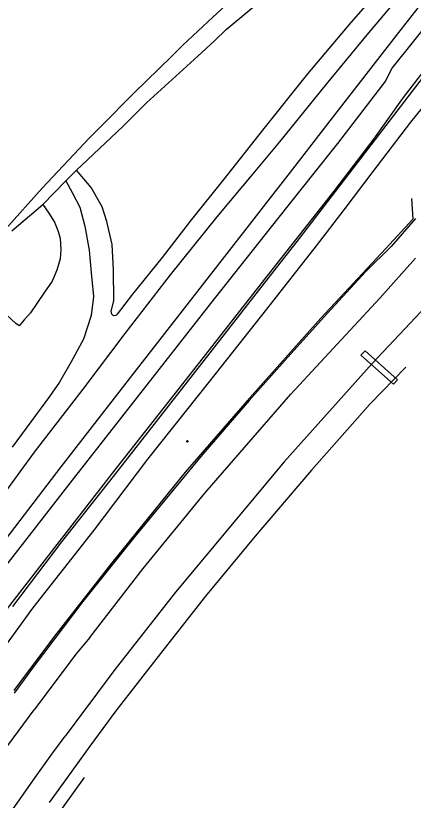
# Model space of a CAD drawing. Extents: x 368532 to 392481, y 10654822 to 10676899.
# Drawn here: x 390572.3 to 390783, y 10658296.5 to 10658712.6 of the extents above; entities that cross this region are included whole.
import ezdxf

# ---------------------------------------------------------------- set-up
doc = ezdxf.new("R2010")
doc.units = 0
for name, color, linetype in [('p_bridge deck', 7, 'Continuous'), ('p_drainage conc drain', 7, 'Continuous'), ('p_drainage water', 7, 'Continuous'), ('p_dtm obscured area', 7, 'Continuous'), ('p_railroad rr control', 7, 'Continuous'), ('p_road bridge end', 7, 'Continuous'), ('p_road dirt road', 7, 'Continuous'), ('p_structure fence', 7, 'Continuous'), ('p_structure unidentified', 7, 'Continuous')]:
    doc.layers.add(name, color=color, linetype=linetype)

msp = doc.modelspace()

# ---------------------------------------------------------------- linework, layer by layer
at = {"layer": 'p_bridge deck'}
for p, q in [((390755.3, 10658532.59), (390757.47, 10658534.91)), ((390772.56, 10658517.14), (390755.3, 10658532.59)), ((390757.47, 10658534.91), (390774.64, 10658519.47)), ((390774.64, 10658519.47), (390772.56, 10658517.14))]:
    msp.add_line(p, q, dxfattribs=at)
for points in [[(390768.35, 10658791.61), (390757.2, 10658782.55), (390738.32, 10658766.97), (390726.6, 10658756.81), (390711.06, 10658743.1), (390691.91, 10658725.92), (390676.73, 10658711.83), (390660.88, 10658696.93)], [(390660.88, 10658696.93), (390654.96, 10658690.94), (390635, 10658671.58), (390617.44, 10658653.91), (390611.4, 10658647.8), (390586.3, 10658621.11), (390567.01, 10658599.64), (390566.08, 10658600.5), (390559.6, 10658606.55), (390550.52, 10658614.71), (390541.37, 10658622.77), (390532.6, 10658630.82), (390529.05, 10658633.99), (390527.13, 10658635.74), (390524.25, 10658638.44), (390515.29, 10658646.42), (390499.29, 10658660.97), (390491.02, 10658668.63), (390490.16, 10658669.43), (390520.34, 10658701.4), (390543.53, 10658725.36)]]:
    msp.add_lwpolyline(points, dxfattribs=at)
at = {"layer": 'p_drainage conc drain'}
for p, q in [((390784.19, 10658605.14), (390771.24, 10658590.26)), ((390771.24, 10658590.26), (390757.89, 10658576.96)), ((390757.89, 10658576.96), (390737.61, 10658554.87)), ((390572.44, 10658549.41), (390559.72, 10658561.06)), ((390737.61, 10658554.87), (390718.11, 10658533.3)), ((390718.11, 10658533.3), (390696.06, 10658508.59)), ((390760.19, 10658506.83), (390779.02, 10658526.31)), ((390696.06, 10658508.59), (390670.49, 10658478.93)), ((390760.19, 10658506.83), (390729.13, 10658471.68)), ((390670.49, 10658478.93), (390634.69, 10658435.56)), ((390729.13, 10658471.68), (390699.2, 10658436.58)), ((390699.2, 10658436.58), (390672.97, 10658404.8)), ((390634.69, 10658435.56), (390607.97, 10658401.89)), ((390672.97, 10658404.8), (390648.99, 10658374.32)), ((390607.97, 10658401.89), (390582.14, 10658367.91)), ((390648.99, 10658374.32), (390625.47, 10658343.97)), ((390582.14, 10658367.91), (390571.48, 10658353.4)), ((390625.47, 10658343.97), (390611.68, 10658325.24)), ((390611.68, 10658325.24), (390597.53, 10658305.62)), ((390597.53, 10658305.62), (390590.05, 10658295.44))]:
    msp.add_line(p, q, dxfattribs=at)
at = {"layer": 'p_drainage water'}
for p, q in [((390765.23, 10658562.89), (390784.18, 10658584.08)), ((390801.07, 10658570.6), (390761.26, 10658528.25)), ((390718.15, 10658511.99), (390765.23, 10658562.89)), ((390761.26, 10658528.25), (390714.62, 10658475.97)), ((390672.5, 10658459.39), (390718.15, 10658511.99)), ((390714.62, 10658475.97), (390657.1, 10658407)), ((390639.9, 10658419.49), (390672.5, 10658459.39)), ((390611.54, 10658382.97), (390639.9, 10658419.49)), ((390657.1, 10658407), (390624.33, 10658365.26)), ((390611.54, 10658382.97), (390604.26, 10658374.13)), ((390604.26, 10658374.13), (390582.19, 10658344.51)), ((390624.33, 10658365.26), (390615.61, 10658353.52)), ((390615.61, 10658353.52), (390604.26, 10658338.23)), ((390568.21, 10658325.56), (390582.19, 10658344.51)), ((390604.26, 10658338.23), (390598.51, 10658330.52)), ((390591.52, 10658321.04), (390598.51, 10658330.52)), ((390582.6, 10658308.58), (390591.52, 10658321.04)), ((390565.87, 10658284.81), (390582.6, 10658308.58))]:
    msp.add_line(p, q, dxfattribs=at)
at = {"layer": 'p_dtm obscured area'}
for points in [[(390777.81, 10658669.29), (390785.66, 10658679.28), (390814.12, 10658715.82), (390841.94, 10658751.36), (390860.17, 10658774.88), (390878.81, 10658798.39), (390900.86, 10658826.68), (390924.49, 10658856.51), (390938.69, 10658876.26), (390958.82, 10658904.95), (390967.84, 10658916.85), (390980.22, 10658935.17)], [(390668.81, 10658691.1), (390673.22, 10658695.2), (390677.92, 10658699.47), (390683.95, 10658705.35), (390696.41, 10658715.66), (390706.49, 10658724.36), (390711.68, 10658729.75), (390723.32, 10658740.28), (390739.34, 10658754.3), (390756.66, 10658768.17), (390770.55, 10658779.55), (390768.79, 10658785.79), (390768.79, 10658785.79)], [(390794.62, 10658713.51), (390771.67, 10658684.78)], [(390570.26, 10658598.53), (390586.65, 10658612.51), (390598.82, 10658625.06), (390604.62, 10658630.66), (390610.43, 10658636.27), (390629.3, 10658654.07), (390641.57, 10658666.41), (390668.81, 10658691.1)], [(390771.67, 10658684.78), (390768.52, 10658678.22), (390742.83, 10658644.84), (390729.58, 10658628.25)], [(390741.06, 10658619.52), (390762.15, 10658647.16), (390777.81, 10658669.29)], [(390729.58, 10658628.25), (390711.69, 10658605.73), (390677.51, 10658562.41), (390633.58, 10658506.3), (390603.45, 10658467.94), (390565.9, 10658419.53), (390535.27, 10658379.84)], [(390547.92, 10658371.55), (390569.21, 10658399.81), (390624.41, 10658470.91), (390664.81, 10658522.32), (390706.35, 10658575.4), (390741.06, 10658619.52)]]:
    msp.add_lwpolyline(points, dxfattribs=at)
at = {"layer": 'p_railroad rr control'}
for points in [[(390932.45, 10658904.79), (390921.3, 10658889.62), (390904.41, 10658868.27), (390886.28, 10658845.24), (390871.43, 10658826.64), (390857.22, 10658808.2), (390835.51, 10658780.75), (390815.69, 10658755.28), (390793.98, 10658727.69), (390776.4, 10658705.36)], [(390776.4, 10658705.36), (390738.74, 10658656.81), (390720.27, 10658632.77)], [(390720.27, 10658632.77), (390680.43, 10658581.72), (390633.64, 10658521.7), (390596.29, 10658473.35), (390549.71, 10658412.71), (390528.3, 10658383.61)]]:
    msp.add_lwpolyline(points, dxfattribs=at)
at = {"layer": 'p_road bridge end'}
for p, q in [((390586.65, 10658612.51), (390589.88, 10658607.95)), ((390589.88, 10658607.95), (390592.84, 10658603.12)), ((390592.84, 10658603.12), (390594.74, 10658598.72)), ((390594.74, 10658598.72), (390595.86, 10658594.63)), ((390595.86, 10658594.63), (390596.23, 10658588.7)), ((390596.23, 10658588.7), (390595.86, 10658583.78)), ((390595.86, 10658583.78), (390594.06, 10658577.64)), ((390594.06, 10658577.64), (390591.6, 10658571.85)), ((390591.6, 10658571.85), (390587.63, 10658565.95)), ((390587.63, 10658565.95), (390580.16, 10658555.12)), ((390580.16, 10658555.12), (390576.82, 10658551.41)), ((390574.1, 10658548.18), (390572.44, 10658549.41)), ((390576.82, 10658551.41), (390574.1, 10658548.18))]:
    msp.add_line(p, q, dxfattribs=at)
at = {"layer": 'p_road dirt road'}
for p, q in [((390770, 10658731.89), (390750.01, 10658709.06)), ((390774.74, 10658721.89), (390758.43, 10658702.45)), ((390750.01, 10658709.06), (390727.02, 10658681.86)), ((390758.43, 10658702.45), (390736.83, 10658676.32)), ((390793.3, 10658686.91), (390780.07, 10658669.58)), ((390806.25, 10658686.94), (390781.6, 10658656.17)), ((390727.02, 10658681.86), (390703.82, 10658652.75)), ((390736.83, 10658676.32), (390712.13, 10658645.73)), ((390780.07, 10658669.58), (390739.95, 10658617.14)), ((390703.82, 10658652.75), (390684.01, 10658627.79)), ((390781.6, 10658656.17), (390761.55, 10658630.02)), ((390712.13, 10658645.73), (390698.81, 10658629.77)), ((390612.26, 10658621.55), (390604.62, 10658630.66)), ((390684.01, 10658627.79), (390664.83, 10658603.72)), ((390698.81, 10658629.77), (390678.97, 10658605.97)), ((390761.55, 10658630.02), (390746.16, 10658609.71)), ((390598.82, 10658625.06), (390602.26, 10658618.9)), ((390618.2, 10658611.33), (390612.26, 10658621.55)), ((390602.26, 10658618.9), (390606.35, 10658611.08)), ((390739.95, 10658617.14), (390722.55, 10658594.43)), ((390606.35, 10658611.08), (390608.88, 10658600.98)), ((390620.6, 10658603.53), (390618.2, 10658611.33)), ((390746.16, 10658609.71), (390731.61, 10658590.64)), ((390623.39, 10658591.38), (390620.6, 10658603.53)), ((390664.83, 10658603.72), (390649.93, 10658584.48)), ((390678.97, 10658605.97), (390654.17, 10658575.13)), ((390608.88, 10658600.98), (390611.29, 10658588.26)), ((390722.55, 10658594.43), (390700.75, 10658566.68)), ((390624.17, 10658577.82), (390623.39, 10658591.38)), ((390731.61, 10658590.64), (390705.21, 10658557)), ((390611.29, 10658588.26), (390612.27, 10658576.25)), ((390649.93, 10658584.48), (390634.29, 10658565.01)), ((390624.26, 10658561.45), (390624.17, 10658577.82)), ((390612.27, 10658576.25), (390613.54, 10658563.68)), ((390654.17, 10658575.13), (390630.15, 10658544.02)), ((390700.75, 10658566.68), (390675.23, 10658533.93)), ((390613.54, 10658563.68), (390612.24, 10658553.71)), ((390622.95, 10658556.01), (390624.26, 10658561.45)), ((390634.29, 10658565.01), (390626.18, 10658554.32)), ((390705.21, 10658557), (390675.13, 10658519.06)), ((390612.24, 10658553.71), (390608.24, 10658541.01)), ((390623.33, 10658554.3), (390622.95, 10658556.01)), ((390624.24, 10658553.45), (390623.33, 10658554.3)), ((390625.4, 10658553.66), (390624.24, 10658553.45)), ((390626.18, 10658554.32), (390625.4, 10658553.66)), ((390608.24, 10658541.01), (390601.76, 10658529.05)), ((390630.15, 10658544.02), (390607.87, 10658514.55)), ((390675.23, 10658533.93), (390649.92, 10658501.57)), ((390601.76, 10658529.05), (390595.51, 10658518.33)), ((390595.51, 10658518.33), (390590.21, 10658510.63)), ((390675.13, 10658519.06), (390642.26, 10658477.5)), ((390607.87, 10658514.55), (390582.07, 10658481.2)), ((390590.21, 10658510.63), (390570.5, 10658483.89)), ((390649.92, 10658501.57), (390623.97, 10658468.31)), ((390582.07, 10658481.2), (390559.42, 10658450.09)), ((390642.26, 10658477.5), (390613.65, 10658439.86)), ((390623.97, 10658468.31), (390596.56, 10658433.59)), ((390613.65, 10658439.86), (390581.29, 10658398.4)), ((390596.56, 10658433.59), (390570.62, 10658399.25)), ((390581.29, 10658398.4), (390556.18, 10658364.05)), ((390608.66, 10658308.68), (390590.58, 10658283.47))]:
    msp.add_line(p, q, dxfattribs=at)
at = {"layer": 'p_structure fence'}
for p, q in [((390782.11, 10658615.76), (390782.78, 10658604.73)), ((390782.78, 10658604.73), (390768.45, 10658589.14)), ((390768.45, 10658589.14), (390734, 10658552.16)), ((390734, 10658552.16), (390695.05, 10658508.38)), ((390695.05, 10658508.38), (390662.16, 10658470.61)), ((390662.16, 10658470.61), (390623.2, 10658422.47)), ((390623.2, 10658422.47), (390592.95, 10658383.61)), ((390592.95, 10658383.61), (390571.31, 10658354.75))]:
    msp.add_line(p, q, dxfattribs=at)
at = {"layer": 'p_structure unidentified'}
msp.add_circle((390663.33, 10658486.9), 0.375, dxfattribs=at)

doc.saveas('drawing.dxf')
